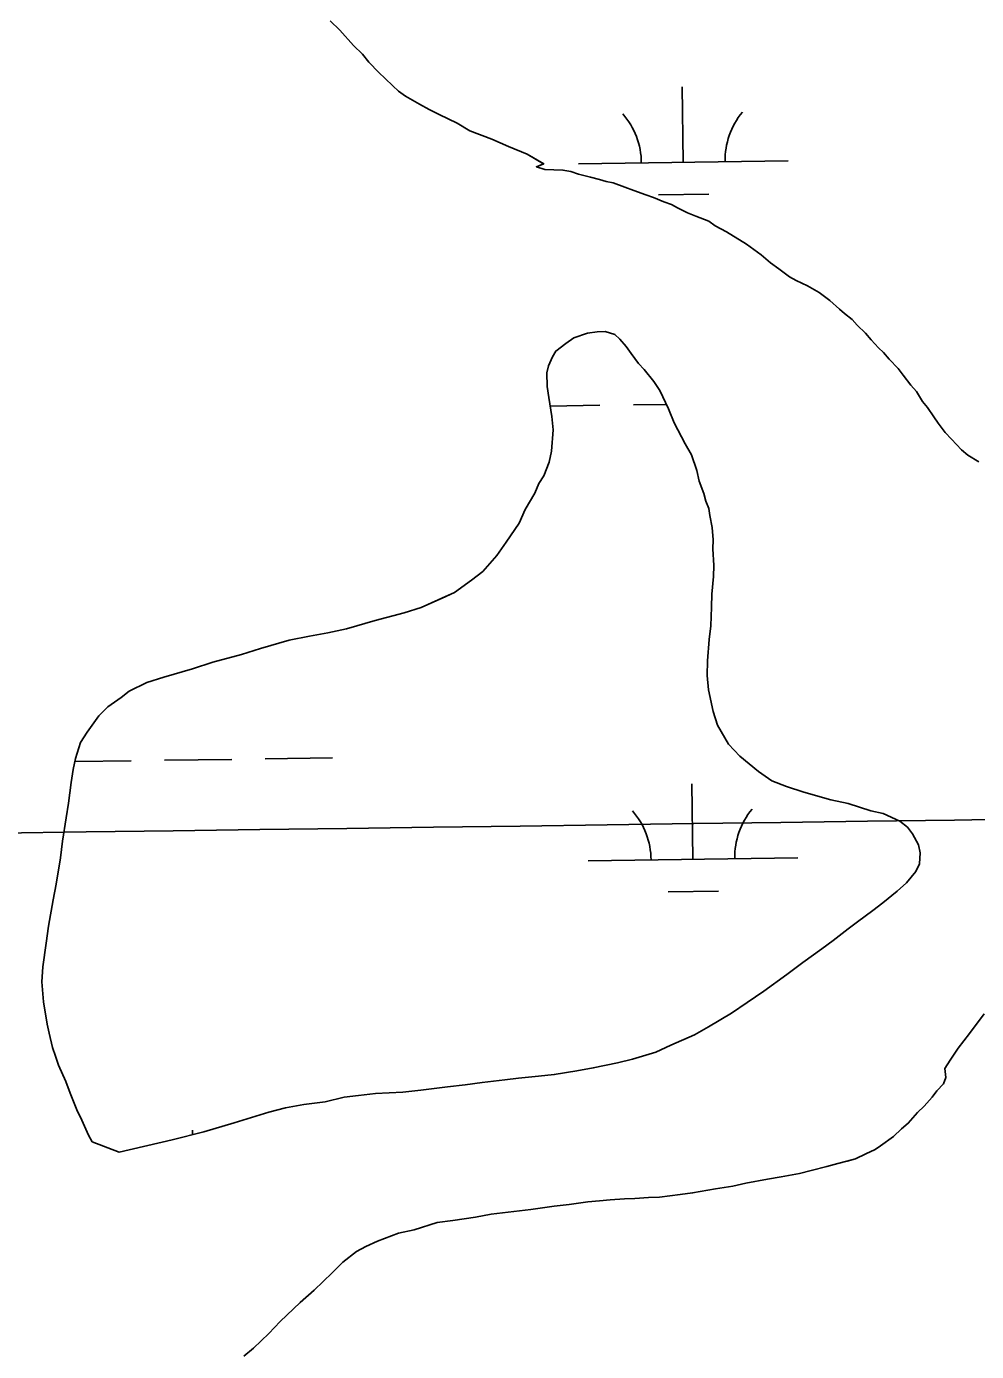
# Model space of a CAD drawing. Extents: x 3767014 to 3805179, y 361544 to 387384.
# Drawn here: x 3781825 to 3782279, y 372923 to 373555 of the extents above; entities that cross this region are included whole.
import ezdxf

# ---------------------------------------------------------------- set-up
doc = ezdxf.new("R2010")
doc.units = 0
for name, color, linetype in [('V-GRID-MAJR', 7, 'Continuous'), ('V-TOPO-SHOR', 7, 'Continuous'), ('V-WETL-SWMP', 7, 'Continuous')]:
    doc.layers.add(name, color=color, linetype=linetype)

msp = doc.modelspace()

# ---------------------------------------------------------------- linework, layer by layer
at = {"layer": 'V-GRID-MAJR'}
msp.add_spline([(3771169.95, 373025.6), (3773820.257, 373061.356), (3779120.863, 373133.445), (3784421.458, 373206.305), (3789722.043, 373279.937), (3795022.617, 373354.339), (3800323.181, 373429.512), (3802973.458, 373467.388)], degree=3, dxfattribs=at)
at = {"layer": 'V-TOPO-SHOR'}
for points in [[(3781970.36, 373558.005), (3781974.882, 373553.56), (3781981.497, 373546.278), (3781985.72, 373542.151), (3781988.714, 373538.362), (3781993.531, 373533.291), (3781996.55, 373530.43), (3782000.17, 373526.936), (3782002.886, 373524.393), (3782006.231, 373522.142), (3782012.934, 373518.259), (3782017.505, 373515.668), (3782022.391, 373513.379), (3782030.94, 373509.139), (3782037.032, 373505.582), (3782047.442, 373501.603), (3782055.389, 373497.998), (3782064.263, 373494.367), (3782072.184, 373489.837), (3782068.748, 373488.379), (3782072.731, 373487.039), (3782081.384, 373486.816), (3782085.074, 373486.103), (3782088.751, 373484.77), (3782094.589, 373483.384), (3782098.892, 373482.345), (3782101.958, 373481.34), (3782105.341, 373480.633), (3782110.857, 373478.636), (3782115.141, 373476.982), (3782120.966, 373474.977), (3782124.642, 373473.643), (3782129.537, 373471.663), (3782133.213, 373470.332), (3782135.955, 373468.716), (3782140.844, 373466.424), (3782144.821, 373464.778), (3782150.944, 373462.455)], [(3782150.944, 373462.455), (3782153.977, 373460.213), (3782159.468, 373457.288), (3782168.903, 373451.48), (3782175.885, 373446.354), (3782180.423, 373442.526), (3782184.368, 373439.642), (3782189.527, 373435.798), (3782192.576, 373434.174), (3782198.075, 373431.559), (3782203.557, 373428.325), (3782208.714, 373424.483), (3782213.244, 373420.346), (3782215.669, 373418.429), (3782219.306, 373415.554), (3782221.707, 373412.709), (3782225.629, 373408.898), (3782228.33, 373405.736), (3782231.943, 373401.933), (3782234.357, 373399.706), (3782237.059, 373396.544), (3782241.273, 373392.108), (3782243.665, 373388.954), (3782247.256, 373384.224), (3782249.957, 373381.061), (3782252.926, 373376.349), (3782255.329, 373373.504), (3782258.307, 373369.097), (3782260.389, 373365.953), (3782263.676, 373361.54), (3782266.689, 373358.37), (3782271.504, 373353.299), (3782274.531, 373350.747), (3782279.704, 373347.521)], [(3781869.707, 373018.08), (3781894.901, 373023.925), (3781910.153, 373027.861), (3781924.487, 373032.131), (3781941.006, 373037.272), (3781949.095, 373039.228), (3781957.793, 373040.86), (3781968.031, 373042.142), (3781977.055, 373044.383), (3781983.877, 373045.134), (3781991.944, 373046.164), (3782004.944, 373046.758), (3782013.628, 373047.772), (3782026.344, 373049.3), (3782034.718, 373050.32), (3782042.783, 373051.35), (3782053.638, 373052.616), (3782060.15, 373053.375), (3782069.762, 373054.367), (3782077.202, 373055.102), (3782088.073, 373056.988), (3782095.837, 373058.334), (3782107.34, 373060.82), (3782114.496, 373062.491), (3782125.715, 373065.911), (3782132.908, 373069.129), (3782144.167, 373074.095), (3782150.76, 373077.945), (3782161.749, 373084.464), (3782169.3, 373089.527), (3782177.169, 373094.89), (3782188.197, 373102.953), (3782195.765, 373108.634), (3782204.899, 373115.2), (3782210.256, 373119.083), (3782217.512, 373124.771), (3782221.928, 373128.06), (3782229.178, 373133.438), (3782233.907, 373137.026), (3782240.856, 373142.721), (3782245.285, 373146.629), (3782249.754, 373152.079), (3782251.395, 373155.747), (3782251.839, 373160.992), (3782251.007, 373164.723), (3782248.052, 373170.056), (3782245.66, 373173.21), (3782242.025, 373176.085), (3782234.077, 373179.692), (3782228.238, 373181.078), (3782217.502, 373184.445), (3782209.2, 373186.207), (3782196.309, 373189.938), (3782188.031, 373192.625), (3782180.988, 373195.279), (3782174.611, 373199.773), (3782165.831, 373207.11), (3782160.412, 373212.814), (3782155.081, 373221.92), (3782153.086, 373228.463), (3782150.877, 373238.723), (3782150.125, 373245.545), (3782150.307, 373252.652), (3782151.188, 373262.832), (3782151.972, 373269.306), (3782152.204, 373278.266), (3782152.361, 373284.445), (3782153.195, 373292.772), (3782153.33, 373298.025), (3782152.919, 373306.076), (3782153.029, 373310.401), (3782152.562, 373316.287), (3782151.471, 373321.882), (3782150.94, 373325.296), (3782149.482, 373328.735), (3782148.65, 373332.467), (3782146.33, 373338.402), (3782145.22, 373343.376), (3782142.631, 373350.866), (3782139.676, 373356.197), (3782134.37, 373366.228), (3782131.754, 373372.788), (3782127.652, 373381.551), (3782124.673, 373385.956), (3782120.181, 373391.637), (3782117.472, 373394.49), (3782113.884, 373399.219), (3782111.5, 373402.682), (3782108.495, 373406.162), (3782106.081, 373408.388), (3782101.477, 373409.744), (3782097.762, 373409.529), (3782093.111, 373409.031), (3782086.557, 373406.727), (3782082.779, 373404.04), (3782078.048, 373400.452), (3782076.432, 373397.71), (3782074.468, 373393.431), (3782073.761, 373390.048), (3782073.903, 373383.552), (3782074.695, 373378.276)], [(3782074.695, 373378.276), (3782076.01, 373369.275), (3782076.77, 373362.763), (3782075.889, 373352.582), (3782074.826, 373347.353), (3782072.188, 373340.929), (3782069.929, 373337.275), (3782067.955, 373332.688), (3782063.425, 373324.766), (3782060.476, 373318.35), (3782054.367, 373309.23), (3782049.873, 373302.852), (3782043.187, 373295.295), (3782037.823, 373291.103), (3782029.629, 373285.131), (3782023.688, 373282.501), (3782013.679, 373278.121), (3782005.575, 373275.546), (3781991.876, 373271.878), (3781978.169, 373267.903), (3781969.151, 373265.97), (3781960.454, 373264.34), (3781950.82, 373262.423), (3781937.113, 373258.448), (3781928.071, 373255.589), (3781914.372, 373251.921), (3781904.705, 373248.769), (3781891, 373244.792), (3781882.894, 373242.217), (3781874.44, 373238.107), (3781870.653, 373235.113), (3781864.353, 373230.636), (3781859.915, 373226.421), (3781854.457, 373218.524), (3781851.24, 373213.66), (3781848.879, 373205.99), (3781847.816, 373200.762), (3781846.73, 373194.605), (3781845.549, 373184.74), (3781844.439, 373177.658), (3781842.608, 373166.574), (3781841.782, 373158.557), (3781839.603, 373145.935), (3781838.176, 373138.552), (3781835.997, 373125.93), (3781834.862, 373117.92), (3781833.332, 373106.521), (3781832.841, 373099.421), (3781833.521, 373089.817), (3781835.413, 373079.258), (3781836.228, 373074.908), (3781837.907, 373068.062), (3781839.349, 373064.004), (3781840.783, 373059.638), (3781844.293, 373051.819), (3781846.312, 373046.201), (3781849.513, 373038.388), (3781851.856, 373033.383), (3781855.074, 373026.188), (3781856.847, 373023.051), (3781869.707, 373018.08)], [(3782282.383, 373084.175), (3782275.338, 373074.773), (3782269.902, 373067.799), (3782266.044, 373062.024), (3782263.468, 373058.071), (3782263.973, 373053.73), (3782262.968, 373050.664), (3782259.789, 373047.344), (3782257.549, 373044.311), (3782253.729, 373040.08), (3782250.559, 373037.069), (3782246.098, 373031.929), (3782242.936, 373029.225), (3782239.133, 373025.615), (3782232.834, 373021.138), (3782230.314, 373019.348), (3782225.934, 373017.296), (3782220.926, 373014.951), (3782216.878, 373013.818), (3782212.519, 373012.694), (3782207.227, 373011.285), (3782199.754, 373009.313), (3782194.155, 373007.91), (3782185.453, 373006.28), (3782178.934, 373005.21), (3782168.682, 373003.31), (3782162.462, 373001.923), (3782154.08, 373000.592), (3782143.209, 372998.708), (3782137.315, 372997.934), (3782127.386, 372996.642), (3782122.127, 372996.468), (3782115.62, 372996.017), (3782110.67, 372995.835), (3782103.857, 372995.392), (3782098.896, 372994.903), (3782093.318, 372994.428), (3782084.319, 372993.113), (3782077.188, 372992.367), (3782066.016, 372990.801), (3782057.951, 372989.771), (3782047.096, 372988.505), (3782039.64, 372987.149), (3782028.779, 372985.574), (3782021.33, 372984.53), (3782010.421, 372981.099), (3782002.958, 372979.436)], [(3782002.958, 372979.436), (3781992.966, 372975.674), (3781987.332, 372973.036), (3781982.943, 372970.675), (3781976.319, 372965.59), (3781971.24, 372960.464), (3781962.682, 372952.335), (3781956.034, 372946.322), (3781946.525, 372937.293), (3781941.123, 372931.556), (3781933.834, 372924.634), (3781929.095, 372920.735)]]:
    msp.add_lwpolyline(points, dxfattribs=at)
at = {"layer": 'V-WETL-SWMP'}
for p, q in [((3782138.762, 373490.526), (3782138.262, 373526.523)), ((3782088.767, 373489.832), (3782188.757, 373491.221)), ((3782126.978, 373474.93), (3782150.975, 373475.263)), ((3782075.29, 373374.201), (3782098.962, 373374.53)), ((3782114.96, 373374.753), (3782130.733, 373374.972)), ((3781848.583, 373204.535), (3781875.388, 373204.908)), ((3781891.387, 373205.13), (3781923.383, 373205.574)), ((3781939.382, 373205.796), (3781971.379, 373206.241)), ((3782143.383, 373157.883), (3782142.883, 373193.88)), ((3782093.388, 373157.189), (3782193.378, 373158.578)), ((3782131.599, 373142.287), (3782155.596, 373142.621)), ((3781904.714, 373026.458), (3781904.683, 373028.693))]:
    msp.add_line(p, q, dxfattribs=at)
for points in [[(3782263.677, 373361.539), (3782260.39, 373365.953), (3782258.306, 373369.098), (3782255.328, 373373.504), (3782252.927, 373376.348), (3782249.957, 373381.062), (3782247.255, 373384.224), (3782243.666, 373388.954), (3782241.274, 373392.108), (3782237.059, 373396.545), (3782234.358, 373399.706), (3782231.942, 373401.933), (3782228.329, 373405.736), (3782225.628, 373408.898), (3782221.706, 373412.709), (3782219.306, 373415.553), (3782215.67, 373418.43), (3782213.245, 373420.347), (3782208.714, 373424.483), (3782203.557, 373428.326), (3782198.074, 373431.559), (3782192.576, 373434.175), (3782189.526, 373435.799), (3782184.368, 373439.642), (3782180.423, 373442.526), (3782175.884, 373446.353), (3782168.904, 373451.48), (3782159.468, 373457.288), (3782153.978, 373460.213), (3782150.944, 373462.455), (3782144.82, 373464.777), (3782140.843, 373466.425), (3782135.954, 373468.715), (3782133.213, 373470.332), (3782129.537, 373471.663), (3782124.641, 373473.644), (3782120.965, 373474.976), (3782115.142, 373476.981), (3782110.856, 373478.637), (3782105.342, 373480.634), (3782101.959, 373481.34), (3782098.892, 373482.346), (3782094.59, 373483.384), (3782088.751, 373484.771), (3782085.075, 373486.103), (3782081.383, 373486.816), (3782072.732, 373487.039), (3782068.747, 373488.378), (3782072.185, 373489.836), (3782064.263, 373494.368), (3782055.389, 373497.998), (3782047.443, 373501.603), (3782037.033, 373505.581), (3782030.94, 373509.139), (3782022.392, 373513.379), (3782017.504, 373515.669), (3782012.933, 373518.26), (3782006.23, 373522.143), (3782002.887, 373524.393), (3782000.17, 373526.937), (3781996.549, 373530.431), (3781993.531, 373533.292), (3781988.714, 373538.363), (3781985.72, 373542.15), (3781981.497, 373546.278), (3781974.882, 373553.56), (3781970.359, 373558.005)], [(3781869.706, 373018.081), (3781856.848, 373023.05), (3781855.073, 373026.188), (3781851.857, 373033.382), (3781849.513, 373038.389), (3781846.312, 373046.202), (3781844.293, 373051.819), (3781840.783, 373059.639), (3781839.35, 373064.005), (3781837.908, 373068.062), (3781836.229, 373074.907), (3781835.413, 373079.257), (3781833.521, 373089.818), (3781832.84, 373099.421), (3781833.332, 373106.52), (3781834.862, 373117.92), (3781835.996, 373125.93), (3781838.176, 373138.551), (3781839.603, 373145.935), (3781841.783, 373158.556), (3781842.607, 373166.574), (3781844.439, 373177.658), (3781845.548, 373184.741), (3781846.73, 373194.605), (3781847.816, 373200.761), (3781848.878, 373205.99), (3781851.24, 373213.659), (3781854.457, 373218.523), (3781859.916, 373226.422), (3781864.353, 373230.636), (3781870.653, 373235.112), (3781874.44, 373238.107), (3781882.894, 373242.218), (3781890.999, 373244.792), (3781904.706, 373248.768), (3781914.372, 373251.921), (3781928.071, 373255.588), (3781937.112, 373258.447), (3781950.819, 373262.423), (3781960.453, 373264.339), (3781969.152, 373265.971), (3781978.169, 373267.903), (3781991.876, 373271.879), (3782005.575, 373275.546), (3782013.68, 373278.12), (3782023.687, 373282.501), (3782029.629, 373285.131), (3782037.822, 373291.104), (3782043.186, 373295.295), (3782049.874, 373302.852), (3782054.367, 373309.23), (3782060.476, 373318.349), (3782063.424, 373324.766), (3782067.956, 373332.688), (3782069.93, 373337.275), (3782072.188, 373340.928), (3782074.827, 373347.353), (3782075.889, 373352.582), (3782076.769, 373362.763), (3782076.009, 373369.275), (3782074.695, 373378.276), (3782073.903, 373383.552), (3782073.761, 373390.049), (3782074.467, 373393.432), (3782076.432, 373397.71), (3782078.048, 373400.452), (3782082.779, 373404.04), (3782086.558, 373406.726), (3782093.11, 373409.031), (3782097.761, 373409.529), (3782101.477, 373409.743), (3782106.08, 373408.388), (3782108.496, 373406.161), (3782111.499, 373402.683), (3782113.883, 373399.22), (3782117.472, 373394.49), (3782120.181, 373391.638), (3782124.673, 373385.956), (3782127.652, 373381.551), (3782131.755, 373372.788), (3782134.369, 373366.228), (3782139.676, 373356.197), (3782142.631, 373350.865), (3782145.221, 373343.377), (3782146.33, 373338.402), (3782148.651, 373332.467), (3782149.482, 373328.735), (3782150.94, 373325.297), (3782151.47, 373321.882), (3782152.563, 373316.288), (3782153.03, 373310.402), (3782152.919, 373306.076), (3782153.33, 373298.026), (3782153.195, 373292.773), (3782152.362, 373284.446), (3782152.203, 373278.266), (3782151.973, 373269.306), (3782151.188, 373262.833), (3782150.307, 373252.652), (3782150.125, 373245.545), (3782150.877, 373238.724)], [(3782279.704, 373347.522), (3782274.531, 373350.747), (3782271.504, 373353.299), (3782266.688, 373358.37), (3782263.677, 373361.539)], [(3782150.877, 373238.724), (3782153.086, 373228.463), (3782155.082, 373221.919), (3782160.413, 373212.815), (3782165.832, 373207.11), (3782174.61, 373199.773), (3782180.988, 373195.28), (3782188.031, 373192.625), (3782196.31, 373189.938), (3782209.2, 373186.206), (3782217.503, 373184.446), (3782228.238, 373181.078), (3782234.077, 373179.691), (3782242.024, 373176.085), (3782245.66, 373173.209), (3782248.052, 373170.055), (3782251.007, 373164.723), (3782251.839, 373160.991), (3782251.394, 373155.746), (3782249.754, 373152.078), (3782245.285, 373146.628), (3782240.856, 373142.722), (3782233.907, 373137.026), (3782229.177, 373133.438), (3782221.927, 373128.059), (3782217.513, 373124.771), (3782210.256, 373119.083), (3782204.899, 373115.201), (3782195.764, 373108.634), (3782188.197, 373102.954), (3782177.168, 373094.89), (3782169.3, 373089.526), (3782161.749, 373084.464), (3782150.759, 373077.945), (3782144.167, 373074.095), (3782132.908, 373069.128), (3782125.714, 373065.912), (3782114.495, 373062.491), (3782107.34, 373060.82), (3782095.836, 373058.333), (3782088.072, 373056.987), (3782077.201, 373055.102), (3782069.762, 373054.366), (3782060.151, 373053.376), (3782053.638, 373052.616), (3782042.784, 373051.35), (3782034.718, 373050.32), (3782026.344, 373049.299), (3782013.628, 373047.771), (3782004.944, 373046.758), (3781991.943, 373046.165), (3781983.877, 373045.135), (3781977.055, 373044.383), (3781968.031, 373042.142), (3781957.794, 373040.859), (3781949.095, 373039.228), (3781941.006, 373037.272), (3781924.486, 373032.131), (3781910.153, 373027.862), (3781894.901, 373023.926), (3781869.706, 373018.081)], [(3782002.957, 372979.437), (3782010.42, 372981.1), (3782021.33, 372984.53), (3782028.778, 372985.575), (3782039.64, 372987.15), (3782047.096, 372988.505), (3782057.95, 372989.771), (3782066.016, 372990.8), (3782077.187, 372992.368), (3782084.318, 372993.112), (3782093.318, 372994.427), (3782098.896, 372994.902), (3782103.856, 372995.392), (3782110.67, 372995.835), (3782115.621, 372996.017), (3782122.126, 372996.468), (3782127.387, 372996.642), (3782137.314, 372997.933), (3782143.209, 372998.708), (3782154.079, 373000.593), (3782162.462, 373001.923), (3782168.681, 373003.309), (3782178.934, 373005.21), (3782185.454, 373006.279), (3782194.154, 373007.91), (3782199.755, 373009.312), (3782207.227, 373011.284), (3782212.519, 373012.694), (3782216.877, 373013.819), (3782220.926, 373014.951), (3782225.933, 373017.296), (3782230.315, 373019.348), (3782232.834, 373021.138), (3782239.134, 373025.614), (3782242.937, 373029.226), (3782246.098, 373031.928), (3782250.559, 373037.069), (3782253.729, 373040.08), (3782257.548, 373044.31), (3782259.79, 373047.344), (3782262.968, 373050.664), (3782263.974, 373053.73), (3782263.468, 373058.072), (3782266.043, 373062.025), (3782269.902, 373067.8), (3782275.337, 373074.772), (3782282.382, 373084.176)], [(3781929.095, 372920.735), (3781933.833, 372924.633), (3781941.122, 372931.557), (3781946.526, 372937.292), (3781956.035, 372946.323), (3781962.682, 372952.336), (3781971.24, 372960.464), (3781976.319, 372965.59), (3781982.943, 372970.676), (3781987.332, 372973.037), (3781992.966, 372975.674), (3782002.957, 372979.437)]]:
    msp.add_lwpolyline(points, dxfattribs=at)
for centre, start, end in [((3782083.518, 373490.234), 0.024037, 41.567696), ((3782193.993, 373491.768), 140.024034, 181.567693), ((3782198.614, 373159.125), 140.024034, 181.567693), ((3782088.139, 373157.591), 0.024037, 41.567696)]:
    msp.add_arc(centre, 35.246, start, end, dxfattribs=at)

doc.saveas('drawing.dxf')
